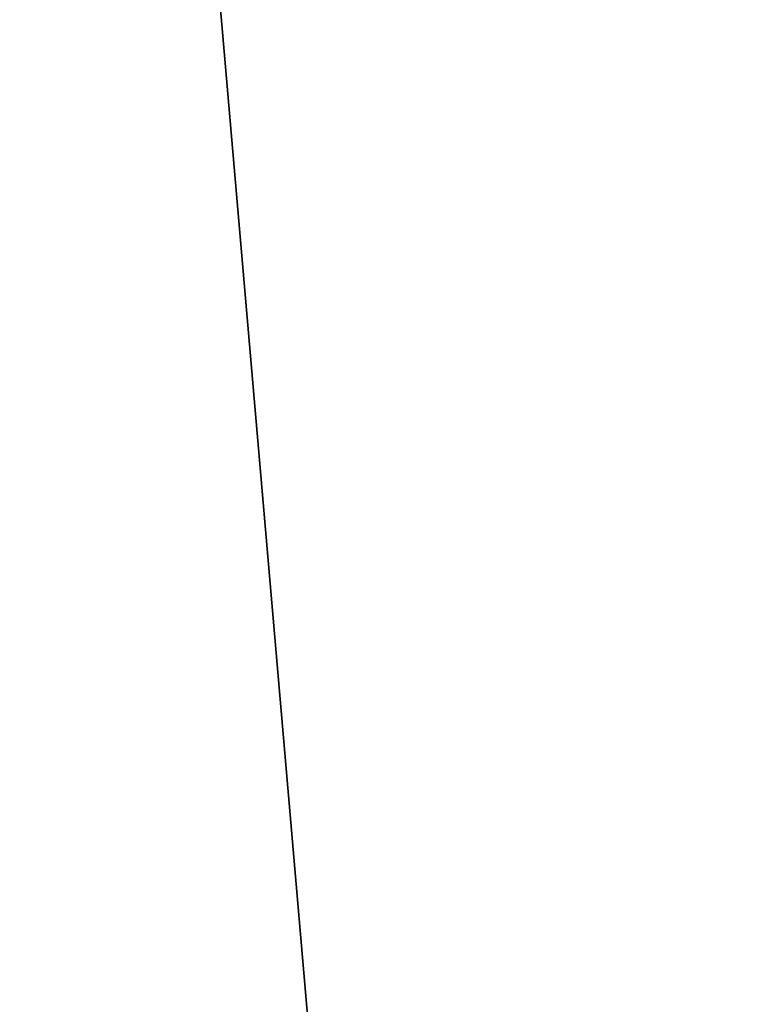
# Model space of a CAD drawing. Header units: metres. Extents: x -263 to 72, y -72 to 102.
# Tile 256 of 355: x -12.155 to -11.852, y 93.363 to 93.764. Entities that reach past the tile are written whole.
import ezdxf

# ---------------------------------------------------------------- set-up
doc = ezdxf.new("R2010")
doc.units = ezdxf.units.M
doc.layers.add('solid_FREE_STANDING_ONO_SW0004', color=7, linetype='CONTINUOUS')

msp = doc.modelspace()

# ---------------------------------------------------------------- linework, layer by layer
at = {"layer": 'solid_FREE_STANDING_ONO_SW0004'}
for points in [[(-11.544018, 100.5, 22.722128), (-12.620222, 19.228365, 24.192595), (-12.655509, 100.5, 24.247789)], [(-12.079219, 87.451126, 41.193394), (-12.655509, 100.5, 40.352211), (-12.620207, 19.228374, 40.407429)], [(-11.764801, 90.208061, 41.605347), (-11.544019, 100.5, 41.877872), (-12.655509, 100.5, 40.352211)], [(-11.949337, 89.247879, 41.367157), (-11.764801, 90.208061, 41.605347), (-12.655509, 100.5, 40.352211)], [(-12.049571, 88.337822, 41.233524), (-11.949337, 89.247879, 41.367157), (-12.655509, 100.5, 40.352211)], [(-12.079219, 87.451126, 41.193394), (-12.049571, 88.337822, 41.233524), (-12.655509, 100.5, 40.352211)], [(-11.544018, 100.5, 22.722128), (-11.567857, 19.879253, 22.750933), (-12.620222, 19.228365, 24.192595)]]:
    msp.add_3dface(points, dxfattribs=at)

doc.saveas('drawing.dxf')
